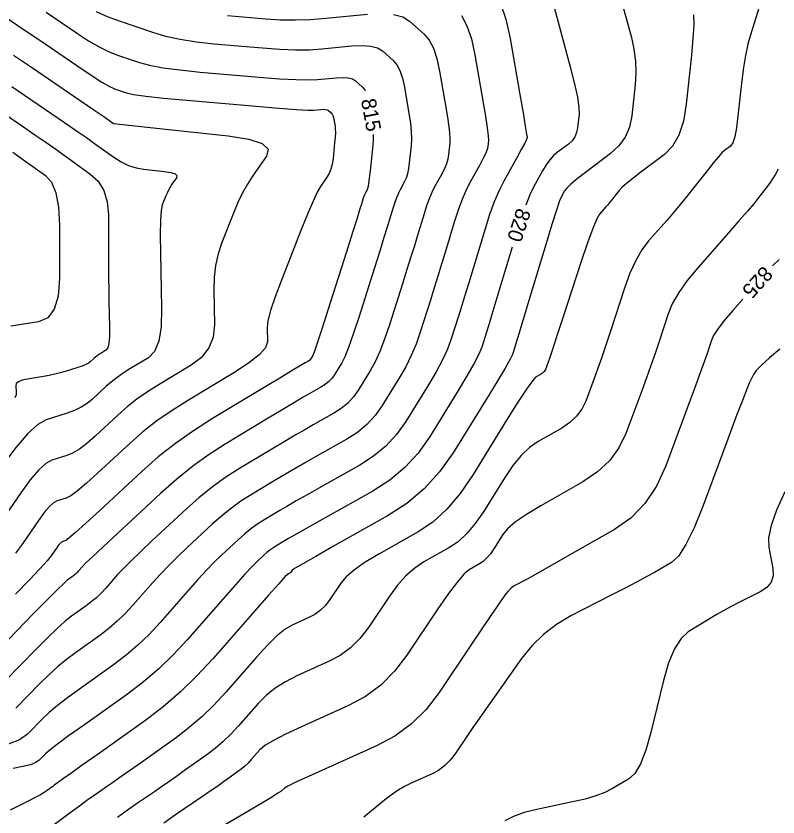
# Model space of a CAD drawing. Extents: x 2082232 to 2083549, y 592624 to 593832.
# Drawn here: x 2083274.12 to 2083310.1, y 593453.5 to 593491.32 of the extents above; entities that cross this region are included whole.
import ezdxf

# ---------------------------------------------------------------- set-up
doc = ezdxf.new("R2010")
doc.units = 0
doc.layers.add('DT_X_Contour_Major', color=7, linetype='Continuous')
doc.layers.add('DT_X_Contour_Minor', color=7, linetype='Continuous')

msp = doc.modelspace()

# ---------------------------------------------------------------- linework, layer by layer
at = {"layer": 'DT_X_Contour_Major'}
for points in [[(2083299.45, 593492.041), (2083299.65, 593491.262), (2083300.283, 593488.924), (2083300.487, 593488.126), (2083300.626, 593487.488), (2083300.699, 593487.009), (2083300.706, 593486.689), (2083300.638, 593486.047), (2083300.591, 593485.819), (2083300.503, 593485.614), (2083300.374, 593485.434), (2083300.202, 593485.277), (2083299.691, 593484.892), (2083299.502, 593484.729), (2083299.322, 593484.529), (2083299.148, 593484.291), (2083298.983, 593484.016), (2083298.551, 593483.234), (2083298.377, 593482.87), (2083298.192, 593482.397)], [(2083275.545, 593491.508), (2083277.016, 593490.5), (2083277.548, 593490.153), (2083278.04, 593489.866), (2083278.492, 593489.642), (2083278.904, 593489.478), (2083279.95, 593489.123), (2083280.423, 593488.996), (2083281.06, 593488.879), (2083281.859, 593488.773), (2083282.822, 593488.677), (2083285.606, 593488.437), (2083286.561, 593488.362), (2083287.339, 593488.318), (2083287.939, 593488.305), (2083288.361, 593488.322), (2083289.25, 593488.409), (2083289.556, 593488.424), (2083289.808, 593488.405), (2083290.006, 593488.352), (2083290.15, 593488.264), (2083290.461, 593487.984), (2083290.569, 593487.856), (2083290.607, 593487.784)], [(2083290.982, 593485.731), (2083290.977, 593485.439), (2083290.948, 593485.059), (2083290.84, 593484.014), (2083290.8, 593483.664), (2083290.764, 593483.398), (2083290.729, 593483.216), (2083290.698, 593483.119), (2083290.617, 593482.972), (2083290.587, 593482.912), (2083290.557, 593482.843), (2083290.528, 593482.765), (2083290.5, 593482.677), (2083290.426, 593482.43), (2083290.36, 593482.22), (2083290.221, 593481.776), (2083290.006, 593481.097), (2083289.717, 593480.184), (2083288.847, 593477.437), (2083288.558, 593476.529), (2083288.343, 593475.868), (2083288.203, 593475.452), (2083288.137, 593475.283), (2083288.061, 593475.159), (2083288.029, 593475.115), (2083287.993, 593475.076), (2083287.952, 593475.041), (2083287.905, 593475.011), (2083287.774, 593474.938), (2083287.617, 593474.845), (2083287.242, 593474.621), (2083286.651, 593474.266), (2083285.843, 593473.78), (2083283.398, 593472.309), (2083282.503, 593471.74), (2083281.65, 593471.136), (2083280.839, 593470.497), (2083280.071, 593469.822), (2083278.08, 593467.975), (2083277.42, 593467.368), (2083276.933, 593466.928), (2083276.618, 593466.658), (2083276.477, 593466.556), (2083276.33, 593466.51), (2083276.27, 593466.477), (2083276.199, 593466.413), (2083276.116, 593466.318), (2083276.023, 593466.191), (2083275.761, 593465.81), (2083275.583, 593465.592), (2083275.246, 593465.221), (2083274.75, 593464.699), (2083274.096, 593464.025)], [(2083273.964, 593484.894), (2083274.319, 593484.645), (2083274.653, 593484.407), (2083275.516, 593483.79), (2083275.799, 593483.469), (2083276.002, 593482.971), (2083276.124, 593482.295), (2083276.165, 593481.441), (2083276.167, 593478.927), (2083276.107, 593478.092), (2083275.923, 593477.473), (2083275.617, 593477.071), (2083275.188, 593476.884), (2083273.879, 593476.675)], [(2083297.549, 593480.399), (2083297.019, 593478.64), (2083296.782, 593477.856), (2083296.588, 593477.22), (2083296.439, 593476.733), (2083296.333, 593476.394), (2083296.11, 593475.688), (2083295.975, 593475.356), (2083295.737, 593474.892), (2083295.397, 593474.293), (2083294.955, 593473.562), (2083293.638, 593471.433), (2083293.101, 593470.675), (2083292.476, 593469.999), (2083291.764, 593469.403), (2083290.964, 593468.889), (2083288.715, 593467.624), (2083287.96, 593467.199), (2083287.381, 593466.872), (2083286.978, 593466.642), (2083286.751, 593466.509), (2083286.381, 593466.287), (2083286.242, 593466.198), (2083286.103, 593466.097), (2083285.964, 593465.985), (2083285.825, 593465.862), (2083285.454, 593465.518), (2083285.253, 593465.314), (2083284.927, 593464.961), (2083284.477, 593464.458), (2083283.903, 593463.806), (2083282.206, 593461.868), (2083281.551, 593461.162), (2083280.862, 593460.5), (2083280.137, 593459.88), (2083279.376, 593459.304), (2083277.3, 593457.824), (2083276.605, 593457.324), (2083276.077, 593456.934), (2083275.715, 593456.654), (2083275.519, 593456.485), (2083275.22, 593456.179), (2083275.059, 593456.069), (2083274.8, 593455.967), (2083274.443, 593455.874), (2083273.988, 593455.789)], [(2083310.147, 593479.822), (2083309.862, 593479.539), (2083309.836, 593479.511)], [(2083308.432, 593477.95), (2083307.96, 593477.415), (2083307.571, 593476.956), (2083307.272, 593476.561), (2083307.061, 593476.229), (2083306.939, 593475.961), (2083306.733, 593475.332), (2083306.617, 593474.997), (2083306.426, 593474.465), (2083306.158, 593473.735), (2083305.815, 593472.808), (2083304.797, 593470.072), (2083304.359, 593469.115), (2083303.81, 593468.296), (2083303.148, 593467.615), (2083302.374, 593467.072), (2083300.162, 593465.808), (2083299.417, 593465.383), (2083298.839, 593465.056), (2083298.429, 593464.827), (2083298.186, 593464.697), (2083297.764, 593464.48), (2083297.613, 593464.391), (2083297.476, 593464.287), (2083297.354, 593464.168), (2083297.246, 593464.034), (2083296.978, 593463.655), (2083296.818, 593463.424), (2083296.54, 593463.015), (2083296.144, 593462.426), (2083295.63, 593461.659), (2083294.1, 593459.376), (2083293.485, 593458.575), (2083292.787, 593457.888), (2083292.006, 593457.313), (2083291.142, 593456.851), (2083288.729, 593455.769), (2083287.929, 593455.408), (2083287.339, 593455.134), (2083286.959, 593454.948), (2083286.79, 593454.85), (2083286.617, 593454.707), (2083286.488, 593454.617), (2083286.23, 593454.454), (2083285.843, 593454.219), (2083285.326, 593453.911), (2083283.776, 593452.993)]]:
    msp.add_lwpolyline(points, dxfattribs=at)
at = {"layer": 'DT_X_Contour_Minor'}
for points in [[(2083296.996, 593491.919), (2083297.253, 593491.166), (2083297.453, 593490.255), (2083297.91, 593487.615), (2083298.06, 593486.747), (2083298.166, 593486.12), (2083298.229, 593485.735), (2083298.248, 593485.592), (2083298.242, 593485.534), (2083298.212, 593485.463), (2083298.123, 593485.291), (2083297.978, 593485.021), (2083297.775, 593484.65), (2083297.157, 593483.53), (2083296.927, 593483.074), (2083296.703, 593482.547), (2083296.483, 593481.949), (2083296.268, 593481.279), (2083295.7, 593479.398), (2083295.497, 593478.729), (2083295.315, 593478.131), (2083295.152, 593477.606), (2083295.01, 593477.152), (2083294.657, 593476.037), (2083294.491, 593475.591), (2083294.258, 593475.087), (2083293.958, 593474.525), (2083293.591, 593473.906), (2083292.523, 593472.178), (2083292.086, 593471.563), (2083291.579, 593471.014), (2083291.001, 593470.531), (2083290.352, 593470.113), (2083288.527, 593469.087), (2083287.891, 593468.728), (2083287.353, 593468.421), (2083286.912, 593468.166), (2083286.569, 593467.963), (2083285.784, 593467.491), (2083285.49, 593467.302), (2083285.195, 593467.089), (2083284.9, 593466.851), (2083284.605, 593466.59), (2083283.819, 593465.861), (2083283.499, 593465.551), (2083283.129, 593465.168), (2083282.71, 593464.713), (2083282.24, 593464.185), (2083280.923, 593462.68), (2083280.415, 593462.132), (2083279.879, 593461.618), (2083279.316, 593461.137), (2083278.726, 593460.689), (2083277.114, 593459.54), (2083276.552, 593459.129), (2083276.075, 593458.758), (2083275.682, 593458.426), (2083275.373, 593458.134), (2083274.663, 593457.409), (2083274.281, 593457.147), (2083273.666, 593456.905)], [(2083302.772, 593491.793), (2083303.175, 593490.307), (2083303.299, 593489.749), (2083303.372, 593489.193), (2083303.391, 593488.637), (2083303.358, 593488.081), (2083303.2, 593486.602), (2083303.093, 593486.074), (2083302.89, 593485.603), (2083302.591, 593485.186), (2083302.196, 593484.825), (2083301.015, 593483.936), (2083300.62, 593483.632), (2083300.323, 593483.386), (2083300.122, 593483.199), (2083300.019, 593483.07), (2083299.872, 593482.804), (2083299.786, 593482.59), (2083299.637, 593482.148), (2083299.425, 593481.478), (2083299.151, 593480.58), (2083298.337, 593477.882), (2083298.066, 593476.983), (2083297.862, 593476.309), (2083297.725, 593475.86), (2083297.656, 593475.635), (2083297.562, 593475.338), (2083297.458, 593475.122), (2083297.216, 593474.696), (2083296.836, 593474.062), (2083296.318, 593473.218), (2083294.754, 593470.688), (2083294.121, 593469.791), (2083293.395, 593468.996), (2083292.577, 593468.304), (2083291.666, 593467.715), (2083289.113, 593466.28), (2083288.273, 593465.805), (2083287.668, 593465.458), (2083287.297, 593465.239), (2083287.16, 593465.147), (2083287.11, 593465.071), (2083287.089, 593465.044), (2083287.067, 593465.022), (2083287.041, 593465.003), (2083287.014, 593464.988), (2083286.936, 593464.953), (2083286.818, 593464.836), (2083286.522, 593464.51), (2083286.047, 593463.975), (2083285.394, 593463.232), (2083283.415, 593460.972), (2083282.66, 593460.155), (2083281.88, 593459.399), (2083281.074, 593458.706), (2083280.243, 593458.073), (2083277.992, 593456.468), (2083277.249, 593455.938), (2083276.707, 593455.553), (2083276.367, 593455.311), (2083276.228, 593455.213), (2083276.127, 593455.144), (2083276.081, 593455.112), (2083276.02, 593455.068), (2083275.943, 593455.011), (2083275.851, 593454.943), (2083275.583, 593454.744), (2083275.455, 593454.658), (2083275.268, 593454.548), (2083275.025, 593454.416), (2083274.724, 593454.26), (2083273.846, 593453.814)], [(2083309.206, 593491.735), (2083308.814, 593490.476), (2083308.677, 593489.985), (2083308.56, 593489.454), (2083308.463, 593488.885), (2083308.386, 593488.276), (2083308.207, 593486.6), (2083308.135, 593486.04), (2083308.054, 593485.617), (2083307.963, 593485.332), (2083307.862, 593485.183), (2083307.58, 593484.971), (2083307.453, 593484.857), (2083307.282, 593484.673), (2083307.068, 593484.419), (2083306.811, 593484.095), (2083306.068, 593483.138), (2083305.783, 593482.778), (2083305.487, 593482.416), (2083305.179, 593482.051), (2083304.859, 593481.683), (2083303.991, 593480.7), (2083303.675, 593480.284), (2083303.38, 593479.774), (2083303.106, 593479.17), (2083302.851, 593478.473), (2083302.201, 593476.486), (2083301.969, 593475.784), (2083301.761, 593475.169), (2083301.577, 593474.641), (2083301.416, 593474.199), (2083301.021, 593473.136), (2083300.839, 593472.757), (2083300.59, 593472.418), (2083300.274, 593472.12), (2083299.89, 593471.862), (2083298.778, 593471.226), (2083298.366, 593470.942), (2083297.965, 593470.565), (2083297.574, 593470.096), (2083297.193, 593469.534), (2083296.191, 593467.914), (2083295.807, 593467.351), (2083295.406, 593466.879), (2083294.989, 593466.496), (2083294.556, 593466.202), (2083293.378, 593465.54), (2083292.944, 593465.253), (2083292.529, 593464.89), (2083292.13, 593464.449), (2083291.749, 593463.932), (2083290.757, 593462.45), (2083290.36, 593461.932), (2083289.916, 593461.49), (2083289.423, 593461.123), (2083288.882, 593460.832), (2083287.376, 593460.157), (2083286.838, 593459.885), (2083286.355, 593459.578), (2083285.925, 593459.235), (2083285.551, 593458.856), (2083284.623, 593457.797), (2083284.27, 593457.414), (2083283.904, 593457.06), (2083283.526, 593456.735), (2083283.137, 593456.438), (2083282.082, 593455.686), (2083281.696, 593455.413), (2083281.33, 593455.155), (2083280.984, 593454.914), (2083280.657, 593454.69), (2083279.811, 593454.113), (2083279.428, 593453.845), (2083278.916, 593453.477)], [(2083277.905, 593491.531), (2083278.427, 593491.301), (2083278.994, 593491.091), (2083280.562, 593490.559), (2083281.185, 593490.375), (2083281.876, 593490.222), (2083282.635, 593490.101), (2083283.463, 593490.011), (2083285.761, 593489.813), (2083286.582, 593489.754), (2083287.321, 593489.727), (2083287.978, 593489.732), (2083288.554, 593489.768), (2083289.981, 593489.908), (2083290.472, 593489.932), (2083290.877, 593489.902), (2083291.194, 593489.816), (2083291.425, 593489.675), (2083291.924, 593489.226), (2083292.097, 593489.021), (2083292.245, 593488.741), (2083292.365, 593488.387), (2083292.459, 593487.96), (2083292.674, 593486.721), (2083292.74, 593486.277), (2083292.779, 593485.874), (2083292.79, 593485.513), (2083292.773, 593485.193), (2083292.69, 593484.394), (2083292.653, 593484.113), (2083292.604, 593483.871), (2083292.541, 593483.667), (2083292.467, 593483.502), (2083292.252, 593483.112), (2083292.172, 593482.953), (2083292.094, 593482.769), (2083292.017, 593482.561), (2083291.942, 593482.327), (2083291.744, 593481.672), (2083291.645, 593481.347), (2083291.494, 593480.865), (2083291.293, 593480.224), (2083291.04, 593479.426), (2083290.3, 593477.087), (2083290.041, 593476.295), (2083289.822, 593475.672), (2083289.642, 593475.221), (2083289.501, 593474.939), (2083289.176, 593474.414), (2083289.044, 593474.227), (2083288.89, 593474.06), (2083288.714, 593473.913), (2083288.517, 593473.787), (2083287.962, 593473.475), (2083287.685, 593473.315), (2083287.27, 593473.071), (2083286.716, 593472.741), (2083286.024, 593472.326), (2083283.995, 593471.105), (2083283.233, 593470.616), (2083282.472, 593470.064), (2083281.709, 593469.451), (2083280.947, 593468.775), (2083278.913, 593466.888), (2083278.237, 593466.26), (2083277.735, 593465.789), (2083277.407, 593465.476), (2083277.253, 593465.32), (2083277.073, 593465.116), (2083277.004, 593465.041), (2083276.932, 593464.971), (2083276.855, 593464.906), (2083276.775, 593464.845), (2083276.556, 593464.689), (2083276.393, 593464.545), (2083276.068, 593464.229), (2083275.582, 593463.742), (2083274.935, 593463.083), (2083272.992, 593461.098)], [(2083291.945, 593491.398), (2083292.382, 593491.28), (2083292.7, 593491.086), (2083293.387, 593490.468), (2083293.626, 593490.185), (2083293.828, 593489.8), (2083293.994, 593489.314), (2083294.123, 593488.725), (2083294.419, 593487.019), (2083294.513, 593486.433), (2083294.575, 593485.956), (2083294.603, 593485.587), (2083294.598, 593485.326), (2083294.541, 593484.774), (2083294.506, 593484.563), (2083294.443, 593484.345), (2083294.354, 593484.119), (2083294.236, 593483.885), (2083293.887, 593483.251), (2083293.757, 593482.993), (2083293.63, 593482.695), (2083293.506, 593482.357), (2083293.384, 593481.978), (2083293.063, 593480.914), (2083292.929, 593480.475), (2083292.768, 593479.954), (2083292.579, 593479.351), (2083292.364, 593478.668), (2083291.752, 593476.737), (2083291.525, 593476.06), (2083291.301, 593475.477), (2083291.081, 593474.989), (2083290.864, 593474.594), (2083290.292, 593473.669), (2083290.058, 593473.339), (2083289.786, 593473.045), (2083289.476, 593472.786), (2083289.129, 593472.562), (2083288.151, 593472.012), (2083287.754, 593471.786), (2083287.298, 593471.521), (2083286.782, 593471.216), (2083286.206, 593470.872), (2083284.591, 593469.9), (2083283.985, 593469.511), (2083283.379, 593469.073), (2083282.773, 593468.584), (2083282.166, 593468.046), (2083280.548, 593466.546), (2083279.991, 593466.024), (2083279.533, 593465.582), (2083279.174, 593465.222), (2083278.915, 593464.942), (2083278.356, 593464.304), (2083278.141, 593464.072), (2083277.914, 593463.853), (2083277.675, 593463.65), (2083277.425, 593463.46), (2083276.742, 593462.973), (2083276.446, 593462.739), (2083276.07, 593462.405), (2083275.615, 593461.97), (2083275.081, 593461.434), (2083273.549, 593459.869)], [(2083295.154, 593491.35), (2083295.412, 593490.86), (2083295.623, 593490.24), (2083295.788, 593489.49), (2083296.164, 593487.317), (2083296.287, 593486.59), (2083296.37, 593486.038), (2083296.416, 593485.661), (2083296.423, 593485.459), (2083296.392, 593485.154), (2083296.359, 593485.013), (2083296.283, 593484.818), (2083296.166, 593484.57), (2083296.005, 593484.268), (2083295.522, 593483.391), (2083295.342, 593483.034), (2083295.166, 593482.621), (2083294.994, 593482.153), (2083294.826, 593481.629), (2083294.382, 593480.156), (2083294.213, 593479.602), (2083294.041, 593479.042), (2083293.866, 593478.479), (2083293.687, 593477.91), (2083293.205, 593476.387), (2083293.008, 593475.825), (2083292.78, 593475.282), (2083292.519, 593474.757), (2083292.228, 593474.25), (2083291.407, 593472.924), (2083291.072, 593472.451), (2083290.683, 593472.03), (2083290.239, 593471.658), (2083289.74, 593471.338), (2083288.339, 593470.55), (2083287.823, 593470.257), (2083287.325, 593469.971), (2083286.847, 593469.691), (2083286.388, 593469.417), (2083285.188, 593468.696), (2083284.738, 593468.407), (2083284.287, 593468.081), (2083283.837, 593467.718), (2083283.386, 593467.318), (2083282.183, 593466.203), (2083281.745, 593465.787), (2083281.331, 593465.375), (2083280.942, 593464.967), (2083280.578, 593464.563), (2083279.639, 593463.492), (2083279.278, 593463.102), (2083278.897, 593462.736), (2083278.496, 593462.393), (2083278.075, 593462.074), (2083276.928, 593461.256), (2083276.499, 593460.934), (2083276.072, 593460.582), (2083275.648, 593460.198), (2083275.227, 593459.784), (2083274.106, 593458.639)], [(2083306.112, 593491.372), (2083306.117, 593490.897), (2083306.084, 593490.265), (2083306.01, 593489.474), (2083305.763, 593487.156), (2083305.629, 593486.356), (2083305.414, 593485.694), (2083305.117, 593485.17), (2083304.738, 593484.785), (2083303.618, 593483.942), (2083303.239, 593483.651), (2083302.942, 593483.409), (2083302.728, 593483.218), (2083302.595, 593483.076), (2083302.353, 593482.764), (2083302.26, 593482.646), (2083302.163, 593482.528), (2083302.063, 593482.409), (2083301.958, 593482.289), (2083301.675, 593481.968), (2083301.541, 593481.737), (2083301.352, 593481.287), (2083301.107, 593480.618), (2083300.808, 593479.728), (2083299.935, 593477.063), (2083299.645, 593476.178), (2083299.428, 593475.522), (2083299.286, 593475.094), (2083299.217, 593474.894), (2083299.133, 593474.667), (2083299.094, 593474.587), (2083299.041, 593474.514), (2083298.973, 593474.451), (2083298.891, 593474.395), (2083298.654, 593474.26), (2083298.502, 593474.095), (2083298.223, 593473.703), (2083297.818, 593473.082), (2083297.286, 593472.234), (2083295.7, 593469.669), (2083295.092, 593468.778), (2083294.457, 593468.029), (2083293.797, 593467.423), (2083293.111, 593466.959), (2083291.245, 593465.91), (2083290.609, 593465.529), (2083290.098, 593465.174), (2083289.714, 593464.844), (2083289.455, 593464.539), (2083288.933, 593463.76), (2083288.725, 593463.488), (2083288.491, 593463.256), (2083288.232, 593463.063), (2083287.948, 593462.91), (2083287.156, 593462.555), (2083286.828, 593462.361), (2083286.438, 593462.044), (2083285.986, 593461.605), (2083285.472, 593461.044), (2083284.019, 593459.384), (2083283.465, 593458.784), (2083282.892, 593458.23), (2083282.3, 593457.72), (2083281.69, 593457.256), (2083280.037, 593456.077), (2083279.473, 593455.676), (2083279.019, 593455.354), (2083278.675, 593455.112), (2083278.442, 593454.951), (2083277.969, 593454.628), (2083277.755, 593454.479), (2083277.468, 593454.272), (2083277.109, 593454.009), (2083276.677, 593453.688), (2083275.427, 593452.758)], [(2083284.103, 593491.345), (2083285.915, 593491.188), (2083286.602, 593491.146), (2083287.303, 593491.136), (2083288.018, 593491.159), (2083288.747, 593491.215), (2083290.712, 593491.406)], [(2083273.654, 593491.245), (2083274.463, 593490.706), (2083275.194, 593490.21), (2083277.039, 593488.946), (2083277.669, 593488.523), (2083278.175, 593488.202), (2083278.557, 593487.982), (2083278.814, 593487.865), (2083279.337, 593487.688), (2083279.662, 593487.616), (2083280.244, 593487.535), (2083281.084, 593487.444), (2083282.181, 593487.343), (2083285.451, 593487.061), (2083286.541, 593486.97), (2083287.357, 593486.909), (2083287.899, 593486.877), (2083288.168, 593486.875), (2083288.519, 593486.91), (2083288.64, 593486.916), (2083288.74, 593486.908), (2083288.818, 593486.887), (2083288.875, 593486.852), (2083288.998, 593486.742), (2083289.041, 593486.691), (2083289.077, 593486.622), (2083289.107, 593486.535), (2083289.13, 593486.43), (2083289.183, 593486.125), (2083289.196, 593485.989), (2083289.198, 593485.813), (2083289.187, 593485.596), (2083289.165, 593485.337), (2083289.088, 593484.593), (2083289.048, 593484.328), (2083288.987, 593484.092), (2083288.903, 593483.884), (2083288.798, 593483.705), (2083288.489, 593483.264), (2083288.345, 593483.01), (2083288.143, 593482.579), (2083287.885, 593481.97), (2083287.57, 593481.185), (2083286.653, 593478.854), (2083286.353, 593478.058), (2083286.14, 593477.418), (2083286.014, 593476.934), (2083285.976, 593476.606), (2083285.99, 593475.938), (2083285.894, 593475.659), (2083285.597, 593475.322), (2083285.098, 593474.927), (2083284.397, 593474.474), (2083282.26, 593473.188), (2083281.487, 593472.699), (2083280.77, 593472.197), (2083280.108, 593471.682), (2083279.504, 593471.154), (2083277.966, 593469.728), (2083277.441, 593469.254), (2083277.021, 593468.901), (2083276.705, 593468.669), (2083276.494, 593468.559), (2083276.07, 593468.426), (2083275.895, 593468.331), (2083275.689, 593468.145), (2083275.451, 593467.868), (2083275.182, 593467.5), (2083274.421, 593466.399), (2083274.096, 593465.96)], [(2083274.008, 593489.48), (2083274.843, 593488.912), (2083277.787, 593486.895), (2083278.307, 593486.539), (2083278.619, 593486.325), (2083278.724, 593486.253), (2083278.725, 593486.252), (2083278.87, 593486.236), (2083279.305, 593486.188), (2083280.029, 593486.109), (2083281.043, 593485.999), (2083284.132, 593485.661), (2083285.115, 593485.506), (2083285.745, 593485.295), (2083286.025, 593485.026), (2083285.952, 593484.7), (2083285.289, 593483.755), (2083285.046, 593483.381), (2083284.814, 593482.965), (2083284.594, 593482.508), (2083284.384, 593482.01), (2083283.84, 593480.627), (2083283.664, 593480.097), (2083283.541, 593479.544), (2083283.472, 593478.966), (2083283.458, 593478.366), (2083283.492, 593476.733), (2083283.433, 593476.154), (2083283.229, 593475.644), (2083282.881, 593475.202), (2083282.388, 593474.828), (2083280.88, 593473.921), (2083280.335, 593473.577), (2083279.829, 593473.223), (2083279.363, 593472.859), (2083278.936, 593472.487), (2083277.851, 593471.481), (2083277.462, 593471.141), (2083277.109, 593470.874), (2083276.792, 593470.681), (2083276.511, 593470.562), (2083275.81, 593470.341), (2083275.521, 593470.184), (2083275.179, 593469.876), (2083274.786, 593469.418), (2083274.34, 593468.81), (2083273.082, 593466.988)], [(2083273.929, 593488), (2083275.77, 593486.739), (2083276.416, 593486.294), (2083276.975, 593485.907), (2083277.447, 593485.578), (2083277.831, 593485.305), (2083278.739, 593484.655), (2083279.083, 593484.437), (2083279.432, 593484.27), (2083279.788, 593484.154), (2083280.149, 593484.089), (2083281.12, 593483.983), (2083281.428, 593483.934), (2083281.627, 593483.867), (2083281.714, 593483.783), (2083281.692, 593483.68), (2083281.483, 593483.384), (2083281.407, 593483.266), (2083281.334, 593483.135), (2083281.265, 593482.992), (2083281.199, 593482.835), (2083281.028, 593482.4), (2083280.974, 593482.136), (2083280.942, 593481.669), (2083280.931, 593480.999), (2083280.941, 593480.126), (2083280.995, 593477.527), (2083280.972, 593476.65), (2083280.861, 593475.966), (2083280.663, 593475.477), (2083280.378, 593475.182), (2083279.5, 593474.654), (2083279.183, 593474.454), (2083278.888, 593474.248), (2083278.617, 593474.036), (2083278.368, 593473.819), (2083277.737, 593473.234), (2083277.484, 593473.027), (2083277.198, 593472.847), (2083276.88, 593472.692), (2083276.529, 593472.564), (2083275.55, 593472.257), (2083275.146, 593472.037), (2083274.67, 593471.607), (2083274.12, 593470.968), (2083273.498, 593470.12)], [(2083273.016, 593487.087), (2083274.48, 593486.084), (2083275.015, 593485.716), (2083275.521, 593485.364), (2083276, 593485.028), (2083276.449, 593484.708), (2083277.611, 593483.876), (2083277.992, 593483.521), (2083278.265, 593483.078), (2083278.429, 593482.548), (2083278.484, 593481.931), (2083278.485, 593480.169), (2083278.487, 593479.531), (2083278.491, 593478.938), (2083278.498, 593478.39), (2083278.507, 593477.887), (2083278.534, 593476.608), (2083278.531, 593476.181), (2083278.502, 593475.86), (2083278.448, 593475.646), (2083278.368, 593475.537), (2083278.12, 593475.388), (2083278.03, 593475.331), (2083277.947, 593475.273), (2083277.871, 593475.213), (2083277.801, 593475.152), (2083277.622, 593474.987), (2083277.535, 593474.923), (2083277.409, 593474.858), (2083277.243, 593474.791), (2083277.036, 593474.721), (2083276.434, 593474.532), (2083276.2, 593474.464), (2083275.952, 593474.402), (2083275.69, 593474.347), (2083275.413, 593474.299), (2083274.655, 593474.178), (2083274.408, 593474.124), (2083274.234, 593474.053), (2083274.134, 593473.965), (2083274.107, 593473.861), (2083274.134, 593473.56), (2083274.121, 593473.435), (2083274.064, 593473.287)], [(2083310.106, 593484.097), (2083309.974, 593483.854), (2083309.837, 593483.626), (2083309.695, 593483.412), (2083309.548, 593483.212), (2083309.149, 593482.698), (2083308.95, 593482.452), (2083308.652, 593482.1), (2083308.255, 593481.642), (2083307.759, 593481.078), (2083306.306, 593479.432), (2083305.809, 593478.831), (2083305.409, 593478.261), (2083305.104, 593477.723), (2083304.895, 593477.217), (2083304.467, 593475.909), (2083304.293, 593475.391), (2083304.093, 593474.817), (2083303.868, 593474.188), (2083303.616, 593473.503), (2083302.909, 593471.604), (2083302.584, 593470.927), (2083302.139, 593470.323), (2083301.574, 593469.789), (2083300.889, 593469.328), (2083298.902, 593468.192), (2083298.231, 593467.788), (2083297.707, 593467.427), (2083297.329, 593467.109), (2083297.099, 593466.834), (2083296.682, 593466.159), (2083296.522, 593465.925), (2083296.355, 593465.728), (2083296.181, 593465.568), (2083296.001, 593465.446), (2083295.51, 593465.17), (2083295.28, 593464.977), (2083294.959, 593464.605), (2083294.547, 593464.054), (2083294.044, 593463.324), (2083292.58, 593461.139), (2083291.996, 593460.376), (2083291.34, 593459.724), (2083290.614, 593459.183), (2083289.816, 593458.754), (2083287.596, 593457.758), (2083286.848, 593457.41), (2083286.271, 593457.112), (2083285.865, 593456.865), (2083285.629, 593456.668), (2083285.227, 593456.209), (2083285.074, 593456.043), (2083284.916, 593455.89), (2083284.752, 593455.749), (2083284.584, 593455.621), (2083284.127, 593455.295), (2083283.92, 593455.15), (2083283.642, 593454.957), (2083283.292, 593454.716), (2083282.871, 593454.428), (2083281.652, 593453.597), (2083281.102, 593453.212)], [(2083310.182, 593475.587), (2083309.692, 593475.175), (2083309.321, 593474.838), (2083309.069, 593474.575), (2083308.937, 593474.386), (2083308.743, 593473.982), (2083308.624, 593473.703), (2083308.415, 593473.169), (2083308.115, 593472.379), (2083307.724, 593471.334), (2083306.561, 593468.207), (2083306.141, 593467.159), (2083305.753, 593466.36), (2083305.399, 593465.811), (2083305.076, 593465.512), (2083304.261, 593465.045), (2083303.904, 593464.847), (2083303.445, 593464.6), (2083302.885, 593464.306), (2083302.224, 593463.964), (2083300.323, 593462.988), (2083299.643, 593462.588), (2083299.028, 593462.12), (2083298.478, 593461.584), (2083297.993, 593460.98), (2083296.787, 593459.279), (2083296.364, 593458.68), (2083295.999, 593458.159), (2083295.692, 593457.716), (2083295.444, 593457.35), (2083294.861, 593456.479), (2083294.626, 593456.173), (2083294.359, 593455.911), (2083294.062, 593455.692), (2083293.732, 593455.515), (2083292.811, 593455.102), (2083292.467, 593454.932), (2083292.124, 593454.73), (2083291.784, 593454.496), (2083291.445, 593454.231), (2083290.544, 593453.482)], [(2083310.418, 593468.849), (2083310.034, 593467.985), (2083309.78, 593467.26), (2083309.655, 593466.676), (2083309.661, 593466.232), (2083309.848, 593465.234), (2083309.863, 593464.884), (2083309.77, 593464.582), (2083309.567, 593464.328), (2083309.256, 593464.123), (2083308.279, 593463.639), (2083307.914, 593463.452), (2083307.549, 593463.255), (2083307.187, 593463.048), (2083306.825, 593462.83), (2083305.863, 593462.237), (2083305.519, 593461.927), (2083305.209, 593461.442), (2083304.933, 593460.781), (2083304.691, 593459.945), (2083304.09, 593457.483), (2083303.856, 593456.654), (2083303.604, 593456.011), (2083303.334, 593455.555), (2083303.046, 593455.286), (2083302.254, 593454.818), (2083301.915, 593454.648), (2083301.493, 593454.489), (2083300.986, 593454.341), (2083300.396, 593454.204), (2083298.709, 593453.852), (2083298.119, 593453.705), (2083297.615, 593453.525), (2083297.197, 593453.314)]]:
    msp.add_lwpolyline(points, dxfattribs=at)

# ---------------------------------------------------------------- texts
at = {"layer": 'DT_X_Contour_Major'}
for s, rotation, p in [('815', 280.357, (2083290.405, 593487.358)), ('820', 252.177, (2083297.776, 593482.291)), ('825', 228.0335, (2083309.396, 593479.559))]:
    msp.add_text(s, height=0.7, rotation=rotation, dxfattribs=at).set_placement(p)

doc.saveas('drawing.dxf')
